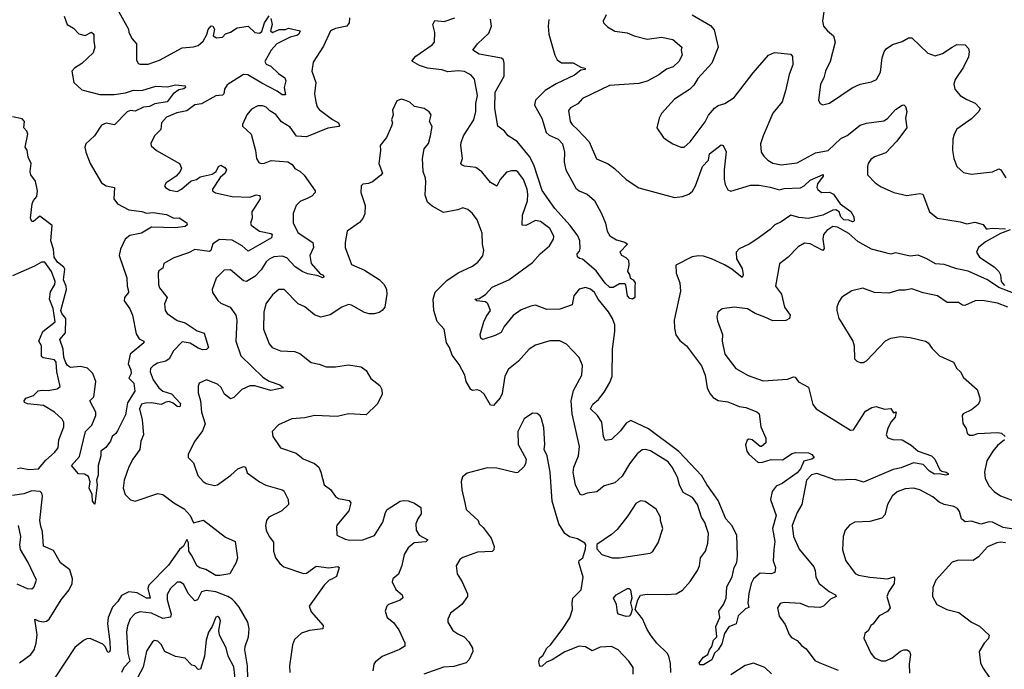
# Model space of a CAD drawing. Extents: x 2199565 to 2323334, y 894172 to 1018966.
# Tile 412 of 440: x 2302489 to 2308588, y 980694 to 984714. Entities that reach past the tile are written whole.
import ezdxf

# ---------------------------------------------------------------- set-up
doc = ezdxf.new("R2010")
doc.units = 0

msp = doc.modelspace()

# ---------------------------------------------------------------- linework, layer by layer
at = {"layer": '0CON10XD'}
for points in [[(2302764, 984735), (2302784, 984685), (2302821.8, 984661.8), (2302855, 984627.1), (2302895, 984615.7), (2302935, 984636.2), (2302949.1, 984625), (2302948.2, 984578.2), (2302955.7, 984545), (2302945, 984510), (2302875, 984443.5), (2302828, 984415), (2302811.4, 984395), (2302825.5, 984325.5), (2302875, 984279.4), (2302985, 984250.4), (2303075, 984251.6), (2303145, 984261.9), (2303195, 984277.9), (2303245, 984276.1), (2303333.2, 984303.2), (2303405, 984297.8), (2303455, 984310.4), (2303513.8, 984305), (2303515.5, 984295), (2303505, 984286.9), (2303475, 984280.9), (2303439.4, 984255), (2303402.5, 984205), (2303327.3, 984192.7), (2303293.6, 984176.4), (2303256.4, 984173.6), (2303205, 984148.2), (2303175, 984151.4), (2303155, 984144.2), (2303075.9, 984064.1), (2303025, 984074.3), (2302995, 984062.3), (2302951.8, 983995), (2302898.2, 983945), (2302892.1, 983925), (2302898, 983895), (2302926, 983825), (2302996.8, 983705), (2303025, 983685.3), (2303077.5, 983675), (2303072.3, 983605), (2303095, 983574.6), (2303165, 983537.2), (2303246.8, 983526.8), (2303275, 983516.7), (2303315, 983521.8), (2303398.1, 983508.1), (2303445, 983486.9), (2303477.1, 983487.1), (2303525, 983457.5), (2303526.2, 983445), (2303513.3, 983435), (2303455, 983425.6), (2303305, 983430), (2303243.1, 983393.1), (2303172.2, 983377.8), (2303143.2, 983356.8), (2303114.5, 983295), (2303105.4, 983255), (2303153.9, 983116.1), (2303154.3, 983065), (2303164.2, 983035), (2303164, 983025), (2303137.5, 982995), (2303136.4, 982975), (2303170.5, 982925), (2303188.9, 982885), (2303210.5, 982770.5), (2303229.4, 982739.4), (2303257.5, 982725), (2303258.8, 982715), (2303172.9, 982645), (2303160.6, 982585), (2303177.1, 982547.1), (2303179.6, 982525), (2303165.8, 982495), (2303196.7, 982465), (2303201.9, 982415), (2303157.7, 982342.3), (2303145, 982269.2), (2303095, 982170), (2303085, 982153.8), (2303061.2, 982135), (2303051.2, 982105), (2303023, 982067), (2302992.5, 982045), (2302992.5, 982015), (2302976.1, 981956.1), (2302974.5, 981895), (2302964.3, 981865), (2302970, 981835), (2302955, 981716.7), (2302940.6, 981735), (2302937.5, 981775), (2302918.9, 981815), (2302925.8, 981855), (2302915, 981887.5), (2302891.7, 981901.7), (2302853, 981903), (2302810, 981955), (2302859.4, 982010.6), (2302897.5, 982165), (2302935.5, 982205), (2302960, 982265), (2302960, 982285), (2302924, 982355), (2302949.2, 982380.8), (2302961.6, 982475), (2302941.8, 982525), (2302908.3, 982558.3), (2302865, 982567.9), (2302805, 982561.9), (2302785, 982574.8), (2302775, 982590.4), (2302763.3, 982625), (2302758.6, 982675), (2302737.5, 982735), (2302772.9, 982777.1), (2302774.8, 982865.2), (2302750.4, 982895), (2302744.8, 982915), (2302779.2, 983045), (2302777, 983065), (2302759.6, 983105), (2302769.6, 983169.6), (2302763.4, 983183.4), (2302723.7, 983213.7), (2302702.9, 983245), (2302698.7, 983295), (2302681.8, 983345), (2302690.5, 983440.5), (2302615, 983498.6), (2302575, 983465.7), (2302565, 983466), (2302556.4, 983485), (2302566.9, 983575), (2302574.1, 983595), (2302595, 983619.6), (2302598.6, 983655), (2302586.3, 983715), (2302558.5, 983755), (2302554.7, 983775), (2302560.4, 983825), (2302542.7, 983862.7), (2302535, 983907.1), (2302522.3, 983925), (2302539.5, 984005), (2302533.3, 984025), (2302514.4, 984045), (2302519.2, 984085), (2302505, 984100), (2302445, 984113.6)], [(2304045, 984721.2), (2304052.3, 984685), (2304042.7, 984645), (2304055, 984635.5), (2304096.6, 984653.4), (2304135, 984652.5), (2304155, 984661.1), (2304225.6, 984645.6), (2304217.5, 984625), (2304205, 984615.5), (2304165, 984606.9), (2304082.9, 984565), (2304047.6, 984525), (2304008.2, 984455), (2304015, 984438.5), (2304045, 984426), (2304092.1, 984382.1), (2304131.8, 984355), (2304138, 984335), (2304127.4, 984295), (2304135, 984248.8), (2304115, 984248.9), (2304085, 984271.6), (2303988.8, 984321.2), (2303902, 984372), (2303875, 984373.9), (2303775, 984311.1), (2303758.5, 984285), (2303753.8, 984255), (2303745, 984246.9), (2303705, 984242.3), (2303615.9, 984194.1), (2303573.5, 984186.5), (2303525, 984149.3), (2303462.9, 984137.1), (2303399.5, 984110.5), (2303367.5, 984075), (2303362.9, 984035), (2303324.5, 983995.5), (2303301.8, 983948.2), (2303303, 983933), (2303336, 983905), (2303480, 983825), (2303490.8, 983795), (2303482.5, 983775), (2303457.5, 983745), (2303396, 983705), (2303386.7, 983685), (2303393.3, 983675), (2303419.7, 983659.7), (2303465, 983651.9), (2303491.4, 983665), (2303552.3, 983717.7), (2303585, 983725.3), (2303608, 983742), (2303681.6, 983758.4), (2303705.4, 983774.6), (2303720.3, 983805), (2303735, 983814.8), (2303760, 983800), (2303770, 983785), (2303762.8, 983765), (2303731.5, 983738.5), (2303682.9, 983665), (2303684.4, 983654.4), (2303702, 983642), (2303805, 983620), (2303915, 983616.2), (2303955, 983630.9), (2303976, 983626), (2303978.9, 983605), (2303928, 983525), (2303930, 983485), (2303918.1, 983455), (2303923.5, 983443.5), (2303975, 983405.5), (2304045, 983391.1), (2304052.9, 983385), (2304050, 983365), (2303905, 983280.9), (2303867.8, 983315), (2303805, 983350.3), (2303727, 983353), (2303685, 983326.5), (2303673.5, 983286.5), (2303665, 983279.2), (2303575, 983291.5), (2303535, 983270.6), (2303445, 983240), (2303395.8, 983214.2), (2303382.5, 983205), (2303375, 983177.5), (2303350.8, 983159.2), (2303347.5, 983145), (2303349.2, 983075), (2303355.6, 983055.6), (2303402.9, 982995), (2303386.7, 982955), (2303389.4, 982915), (2303403.3, 982895), (2303465, 982852.8), (2303515, 982838.4), (2303588.1, 982788.1), (2303632, 982775), (2303658.5, 982685), (2303646.1, 982673.9), (2303621.5, 982671.5), (2303595, 982680.9), (2303545, 982712.5), (2303495, 982720.4), (2303442, 982665), (2303414.2, 982615), (2303395, 982602), (2303341.9, 982588.1), (2303315, 982572.5), (2303299.1, 982555), (2303297.9, 982535), (2303315.4, 982485), (2303351.4, 982435), (2303375.4, 982415), (2303428.9, 982398.9), (2303485, 982338.5), (2303482.2, 982317.8), (2303465, 982319.5), (2303440.5, 982340.5), (2303415, 982351), (2303395, 982347.9), (2303365, 982332.6), (2303305, 982343), (2303268.1, 982341.9), (2303244.4, 982335), (2303231.1, 982305), (2303247.6, 982237.6), (2303255.3, 982145), (2303240, 982105), (2303234.3, 982055), (2303189.7, 981995), (2303165, 981948.1), (2303135.9, 981865), (2303130, 981815), (2303142.1, 981775), (2303175, 981741.9), (2303205, 981734.5), (2303345, 981781.7), (2303376.8, 981776.8), (2303445, 981723.6), (2303507.5, 981687.5), (2303546.2, 981646.2), (2303565, 981601.4), (2303627.4, 981617.4), (2303765, 981512.5), (2303824.3, 981485), (2303837.5, 981385), (2303830, 981355), (2303790, 981285), (2303730, 981275), (2303703.8, 981275), (2303641.6, 981311.6), (2303605, 981321.9), (2303586.1, 981335), (2303558.6, 981395), (2303536.1, 981425), (2303535, 981477.5), (2303525, 981498.1), (2303503.5, 981456.5), (2303479.6, 981435), (2303411.4, 981338.6), (2303288.4, 981215), (2303283.6, 981195), (2303296.5, 981133.5), (2303275, 981134.4), (2303216.8, 981166.8), (2303165, 981172.6), (2303119.6, 981150.4), (2303096.6, 981113.4), (2303065, 981078.7), (2303038, 981015), (2303032.2, 980975), (2303048.5, 980865), (2303050.4, 980815), (2303045, 980801.9), (2303035, 980798.1), (2303018.7, 980835), (2303005, 980850.6), (2302925, 980885.4), (2302905, 980883.3), (2302885, 980871.5), (2302831.8, 980828.2), (2302707.9, 980642.1)], [(2303102.7, 984762.7), (2303162.5, 984655), (2303165.8, 984635), (2303186.2, 984595), (2303212.5, 984565), (2303212.5, 984465), (2303223.3, 984443.3), (2303235, 984438), (2303285, 984438.9), (2303355, 984464.6), (2303495, 984540.6), (2303565, 984545.7), (2303593.8, 984555), (2303625, 984580.5), (2303647.7, 984622.3), (2303656.4, 984653.6), (2303675, 984676.9), (2303685, 984673.5), (2303696.7, 984655), (2303687.3, 984615), (2303707.4, 984602.6), (2303744.5, 984605.5), (2303765, 984626.7), (2303795, 984636.4), (2303836.7, 984663.2), (2303905, 984673.6), (2303945, 984635.6), (2303975, 984630), (2303989.6, 984640.4), (2304005, 984694.3), (2304035, 984737.5)], [(2304532.5, 984725), (2304529.5, 984695), (2304516.4, 984673.6), (2304445, 984660.5), (2304415.4, 984644.6), (2304370.5, 984549.5), (2304307.9, 984452.1), (2304299.4, 984395), (2304322.7, 984325), (2304314.7, 984255.3), (2304323.8, 984205), (2304332.7, 984175), (2304345, 984157.9), (2304426.1, 984096.1), (2304464.3, 984075), (2304471.2, 984058.8), (2304466.7, 984053.3), (2304397.8, 984042.3), (2304265, 983988.6), (2304203.9, 983993.9), (2304165, 984048), (2304111.8, 984081.8), (2304075, 984128.1), (2304039.3, 984149.3), (2304015, 984172.5), (2303995, 984180), (2303965, 984180.8), (2303925, 984160), (2303895.8, 984125), (2303868.8, 984065), (2303870, 984055), (2303924, 984005), (2303949.4, 983905), (2303955.8, 983855), (2303970.6, 983830.6), (2303985, 983824), (2304005, 983825.7), (2304047.3, 983842.7), (2304150, 983835), (2304177.7, 983817.7), (2304193.6, 983793.6), (2304225, 983776.9), (2304251.8, 983751.8), (2304320, 983655), (2304318.9, 983645), (2304298.9, 983621.1), (2304265.2, 983604.8)], [(2306122.5, 984745), (2306104.2, 984705), (2306106.2, 984695), (2306129.7, 984669.7), (2306175, 984642.5), (2306252.5, 984632.5), (2306295, 984613.8), (2306375, 984593.1), (2306465, 984606.4), (2306535, 984591.1), (2306591.2, 984545), (2306587.5, 984525), (2306592, 984495), (2306572, 984455), (2306537.2, 984422.8), (2306495, 984406.9), (2306448.1, 984371.9), (2306375.8, 984334.3), (2306325, 984318.2), (2306142.4, 984307.6), (2305975, 984226.9), (2305946.7, 984193.3), (2305901.2, 984168.8), (2305888.8, 984151.2), (2305899.4, 984085), (2305911.9, 984065), (2305947.5, 984032.5), (2306017.3, 983957.3), (2306062.3, 983852.3), (2306135, 983821.9), (2306174.1, 983794.1), (2306245.7, 983725), (2306325, 983673.1), (2306545, 983614.6), (2306595, 983619.1), (2306635, 983634.5), (2306656.6, 983653.4), (2306675.5, 983685), (2306719.3, 983805), (2306755.5, 983845), (2306762, 983885), (2306835, 983938.8), (2306846.7, 983935), (2306865.7, 983895.7), (2306852.2, 983785), (2306853.4, 983726.6), (2306859.4, 983695), (2306875, 983662), (2306895, 983652.9), (2307015, 983690.6), (2307069.1, 983689.1), (2307138.5, 983678.5), (2307195, 983661.3), (2307225, 983670.5), (2307325, 983674.5), (2307348.6, 983685), (2307385, 983721.1), (2307465.8, 983755.8), (2307465.8, 983745), (2307431.2, 983698.8), (2307427.8, 983675), (2307432.6, 983662.6), (2307455, 983645.6), (2307505, 983646.1), (2307530.8, 983635), (2307570.8, 983575), (2307638.1, 983528.1), (2307655.6, 983495), (2307658.6, 983471.4), (2307655.7, 983464.3), (2307646.9, 983463.1), (2307625, 983474.2), (2307595, 983476), (2307576, 983495), (2307565.8, 983525), (2307545, 983537.5), (2307525, 983536.2), (2307465, 983503.7), (2307375, 983484.4), (2307315, 983490), (2307265, 983503.5), (2307205, 983463.1), (2307166.2, 983445), (2307138, 983415), (2307055, 983355.7), (2307007.1, 983325), (2306945, 983295.6), (2306926.9, 983275), (2306930, 983235), (2306964.6, 983175), (2306971.1, 983135), (2306965, 983119.2), (2306900.7, 983170.7), (2306855, 983197.9), (2306775, 983234.7), (2306725, 983250.6), (2306693.1, 983253.1), (2306655, 983246.9), (2306554.3, 983195), (2306555.6, 983145), (2306577.3, 983085), (2306582.1, 983035), (2306543.6, 982855), (2306544.6, 982805), (2306554, 982764), (2306578.9, 982728.9), (2306620.6, 982695), (2306712.8, 982572.8), (2306734.2, 982515), (2306747.5, 982435), (2306765, 982401.1), (2306785, 982376.7), (2306815, 982357.5), (2306875, 982350), (2306906.3, 982336.3), (2306945, 982320.6), (2306986.7, 982315), (2307055, 982288), (2307068.8, 982275), (2307080, 982195), (2307111.2, 982125), (2307110, 982095), (2307085, 982072.5), (2307075, 982072.5), (2307026.7, 982115), (2307005, 982118.8), (2306995, 982112.5), (2306985.8, 982084.2), (2306992.5, 982045), (2307005, 982026), (2307064.3, 981974.3), (2307090, 981975), (2307145, 981992), (2307215, 981989.5), (2307275, 982029.6), (2307295, 982035.3), (2307375, 982033.5), (2307395, 982023.8), (2307410.5, 982005), (2307396, 981995), (2307347.1, 981982.9), (2307325.3, 981935), (2307305, 981909.2), (2307211.8, 981845), (2307175, 981827.9), (2307150.3, 981795), (2307139.4, 981745), (2307175.9, 981645), (2307153.3, 981565), (2307167.1, 981485), (2307161.3, 981435), (2307155.4, 981365), (2307171.4, 981325), (2307167, 981293), (2307145, 981285.7), (2307075, 981288.2), (2307035, 981253.3), (2307020.7, 981225), (2307005.8, 981164.2), (2306998.9, 981105), (2307005, 981077.5), (2306985, 981067.5), (2306940, 981025), (2306926.7, 980975), (2306882.6, 980957.4), (2306854.7, 980915.3), (2306838.4, 980851.6), (2306815, 980815.6), (2306792.2, 980795), (2306777.3, 980752.7), (2306725, 980721.1), (2306702.9, 980722.9), (2306698.6, 980735), (2306725, 980768.9), (2306751.9, 980785), (2306762.1, 980815), (2306777.5, 980835), (2306786.4, 980873.6), (2306807.1, 980895), (2306801.2, 980958.8), (2306826.2, 981015), (2306820, 981055), (2306848.8, 981095), (2306865.8, 981134.2), (2306868.6, 981205), (2306903.2, 981266.8), (2306915.6, 981324.4), (2306931.1, 981355), (2306934.6, 981395.4), (2306931.1, 981525), (2306899.6, 981585), (2306863.1, 981625), (2306815, 981738.9), (2306745, 981836.9), (2306715, 981891.4), (2306571.4, 982041.4), (2306385, 982181.4), (2306275, 982233.3), (2306245, 982217.1), (2306210.2, 982169.8), (2306155, 982116.2), (2306115, 982110), (2306105.8, 982135.8), (2306095, 982223.8), (2306069.2, 982265), (2306025.9, 982305.9), (2306039.6, 982335), (2306075, 982364.5), (2306108.8, 982408.8), (2306145, 982468.9), (2306158.6, 982508.6), (2306160.8, 982675), (2306176.6, 982785), (2306175.3, 982825), (2306161.3, 982865), (2306136.8, 982906.8), (2306073.1, 982985), (2306050.6, 983025), (2306025, 983046.5), (2305995, 983057.5), (2305955, 983045.6), (2305921.1, 983005), (2305911.2, 982948.8), (2305835, 982922.5), (2305755, 982920.8), (2305685, 982946.9), (2305655, 982941.8), (2305595, 982917.7), (2305545, 982883.5), (2305490.5, 982815), (2305471.1, 982778.9), (2305435, 982760), (2305365, 982737.5), (2305355, 982735.8), (2305345, 982744), (2305340.5, 982765), (2305363.6, 982845), (2305380.4, 982879.6), (2305405.7, 982915), (2305389.4, 982955), (2305375, 982967.9), (2305320, 982975), (2305307.5, 982985), (2305335, 982988.1), (2305375, 983012.7), (2305415, 983059.6), (2305518.6, 983105), (2305665, 983211.4), (2305712.5, 983265), (2305771.4, 983315), (2305795.7, 983355), (2305798.1, 983375), (2305772.1, 983422.1), (2305715, 983465.8), (2305685, 983472), (2305625, 983441.1), (2305601.7, 983441.7), (2305603.9, 983505), (2305635, 983593.3), (2305636.9, 983635), (2305632.3, 983665), (2305609.5, 983725), (2305575, 983772), (2305565, 983778), (2305535, 983779.2), (2305505, 983770), (2305464.7, 983725.3), (2305445, 983684), (2305405, 983705.8), (2305352, 983772), (2305315, 983798.5), (2305245, 983807.7), (2305228, 983815), (2305222, 983825), (2305231.2, 983855), (2305220.8, 983935), (2305224.3, 983955), (2305239.2, 983995), (2305302.7, 984095), (2305315.5, 984145), (2305314.6, 984195), (2305324.4, 984245), (2305306.2, 984346.2), (2305285, 984370.8), (2305244.2, 984394.2), (2305205, 984398.5), (2305141.8, 984391.8), (2305105, 984403.5), (2305015, 984413.3), (2304965, 984430.8), (2304922.5, 984455), (2304921.2, 984461.2), (2304942.1, 984487.9), (2305045, 984559.2), (2305059.2, 984575), (2305061.1, 984635), (2305048.2, 984685), (2305060.5, 984709.5), (2305117.9, 984702.1), (2305185, 984725.7)], [(2306655, 984744.3), (2306768.6, 984678.6), (2306790.3, 984650.3), (2306815.6, 984545), (2306775.6, 984445), (2306689.8, 984350.2), (2306665, 984308), (2306637.2, 984282.8), (2306545, 984221.4), (2306465, 984133.8), (2306450, 984105), (2306436.2, 984045), (2306475, 983986.7), (2306490, 983975), (2306535, 983946), (2306585, 983926), (2306605, 983926), (2306642.4, 983957.6), (2306735, 984082.5), (2306756.1, 984123.9), (2306792.5, 984167.5), (2306816.4, 984183.6), (2306856.7, 984195), (2306915, 984232.2), (2307032.9, 984385), (2307128, 984495), (2307165, 984511.9), (2307265, 984501.2), (2307277.1, 984487.1), (2307278.5, 984435), (2307256, 984374), (2307232.9, 984272.9), (2307211.9, 984205), (2307154.7, 984135.3), (2307095, 983996.2), (2307078.9, 983945), (2307083.1, 983895), (2307098.7, 983868.7), (2307123.8, 983843.8), (2307155, 983826.7), (2307205, 983816.4), (2307305, 983828.2), (2307419.4, 983890.6), (2307496.4, 983903.6), (2307575, 983978.6), (2307615, 983996.9), (2307695, 984061.1), (2307735, 984074.3), (2307842.7, 984087.3), (2307865, 984102), (2307915, 984157.8), (2307955, 984185.7), (2307966.4, 984186.4), (2307976, 984176), (2307984, 984145), (2307976, 984105), (2307984.2, 984045), (2307919.9, 983960.1), (2307855, 983890), (2307784.6, 983865.4), (2307761.4, 983848.6), (2307745.7, 983825), (2307740.6, 983805), (2307740.8, 983755), (2307788.6, 983705), (2307825, 983679.1), (2307904, 983644), (2307985, 983626.7), (2308065, 983639.4), (2308083.3, 983635), (2308124.5, 983524.5), (2308175, 983485.8), (2308226.9, 983476.9), (2308315, 983464), (2308355, 983451.2), (2308405, 983460.8), (2308456.4, 983446.4), (2308475, 983420.6), (2308485, 983419.1), (2308515, 983424), (2308595, 983420.8)], [(2307470, 984765), (2307462.9, 984705), (2307467.5, 984675), (2307492.5, 984645), (2307530, 984615), (2307541.1, 984575), (2307508.9, 984455), (2307481.5, 984395), (2307471.1, 984355), (2307449.2, 984315), (2307436.7, 984215), (2307447.5, 984195), (2307465, 984186.7), (2307505, 984198), (2307645, 984293.1), (2307695, 984315.7), (2307765, 984328.6), (2307795.6, 984344.4), (2307820.6, 984389.4), (2307831.8, 984478.2), (2307843.5, 984515), (2307856.1, 984533.9), (2307895, 984561.1), (2307955, 984580), (2307995, 984602.5), (2308015, 984602.5), (2308115, 984507.1), (2308159.1, 984490.9), (2308205, 984504.3), (2308265, 984543.1)], [(2305767.5, 984715), (2305762.1, 984675), (2305766.7, 984625), (2305803.5, 984495), (2305818.6, 984465), (2305845, 984446.9), (2305917.9, 984447.9), (2305965, 984420), (2305992.5, 984415), (2305992.5, 984405), (2305965, 984401.2), (2305925, 984370.9), (2305813.2, 984316.8), (2305743.5, 984275), (2305685, 984215.6), (2305677.1, 984185), (2305723.3, 984105), (2305750.9, 984015), (2305769.9, 983999.9), (2305825, 983974.4), (2305850.6, 983945), (2305864.4, 983895), (2305862, 983832), (2305871.5, 983785), (2305935, 983670.8), (2305953.8, 983655), (2306004.5, 983634.5), (2306048.8, 983595), (2306094, 983515), (2306117.5, 983455), (2306128.8, 983405), (2306145, 983376.7), (2306185, 983350.8), (2306238.3, 983338.3), (2306253.8, 983325), (2306206.7, 983275), (2306216.1, 983256.1), (2306243, 983243), (2306260, 983225), (2306262.5, 983195), (2306253.6, 983156.4), (2306266.5, 983136.5), (2306271.2, 983115), (2306288.8, 983105), (2306302.5, 983085), (2306299.3, 983060.7), (2306299.4, 982995), (2306285, 982984.5), (2306267.8, 982987.8), (2306253.1, 983005), (2306243.9, 983073.9), (2306235, 983080), (2306205, 983080), (2306165, 983056.7), (2306145, 983056.7), (2306115, 983084.3), (2306060.4, 983160.4), (2305975, 983232), (2305956.4, 983236.4), (2305945, 983247.5), (2305942.5, 983265), (2305957.4, 983282.6), (2305961.1, 983298.9), (2305959.6, 983345), (2305947.2, 983377.2), (2305900, 983440), (2305805, 983545.3), (2305725, 983657.7), (2305673.1, 983815), (2305646.7, 983866.7), (2305571.3, 983961.3), (2305514.6, 983994.6), (2305492.2, 984025), (2305450.4, 984055), (2305432.6, 984165), (2305433.9, 984265), (2305490, 984365), (2305490.9, 984445), (2305485.6, 984465), (2305473.8, 984475), (2305335, 984500.6), (2305296.2, 984525), (2305325.4, 984565), (2305395, 984630.9), (2305411.6, 984675), (2305405, 984716.9)], [(2308265, 984543.1), (2308295, 984561.1), (2308345, 984558.8), (2308366.7, 984535), (2308371.2, 984515), (2308365.7, 984485), (2308335, 984421.2), (2308283.1, 984345), (2308275.7, 984315), (2308280.8, 984285), (2308313.8, 984245), (2308355, 984219.2), (2308408.5, 984198.5), (2308438.8, 984165), (2308430.8, 984145), (2308385, 984100.6), (2308295, 984037.5), (2308277.5, 984005), (2308269.2, 983975), (2308268.2, 983905), (2308275.6, 983855), (2308295, 983806.2), (2308335, 983768.6), (2308385, 983758.1), (2308515, 983773.1), (2308555, 983791.1), (2308567.1, 983785), (2308598, 983735)], [(2306522.1, 980675), (2306519.8, 980729.8), (2306510, 980775), (2306499.5, 980795), (2306436.7, 980855), (2306400.8, 980900.9), (2306375, 980940), (2306346.1, 981006.1), (2306302.5, 981065), (2306317.5, 981125), (2306335, 981152.2), (2306375, 981160), (2306496.4, 981156.4), (2306555, 981161.5), (2306595, 981182.9), (2306641.6, 981238.4), (2306687.5, 981305), (2306700, 981335), (2306705.4, 981384.6), (2306736.7, 981425), (2306751.5, 981475), (2306756.7, 981535), (2306732.3, 981602.3), (2306712.2, 981635), (2306687.5, 981715), (2306657.4, 981757.4), (2306598.7, 981788.7), (2306576.8, 981835), (2306564.2, 981884.2), (2306531.2, 981945), (2306505, 981977.9), (2306397, 982047), (2306365, 982054.6), (2306345, 982051.5), (2306315, 982026.9), (2306266.2, 981965), (2306221.4, 981888.6), (2306175, 981847.1), (2306110.5, 981829.5), (2306065, 981793.1), (2306005, 981783.8), (2305972.4, 981772.4), (2305960.8, 981775), (2305932.5, 981835), (2305917.8, 981912.2), (2305921.8, 981945), (2305950.4, 982015), (2305956.3, 982073.7), (2305911.2, 982275), (2305905.3, 982354.7), (2305919.5, 982420.5), (2305971.4, 982515), (2305975.9, 982574.1), (2305954.1, 982624.1), (2305876.8, 982706.8), (2305835, 982725.8), (2305772.7, 982727.3), (2305685, 982699.2), (2305645, 982675.8), (2305578.1, 982601.9), (2305517.6, 982552.4), (2305495, 982507.5), (2305478.3, 982401.7), (2305464.4, 982375), (2305425, 982327.5), (2305405, 982329.2), (2305366.3, 982396.3), (2305345.8, 982415.8), (2305325, 982423.5), (2305295, 982420), (2305282.9, 982425), (2305255.6, 982475), (2305247.5, 982515), (2305211.3, 982581.3), (2305168.1, 982638.1), (2305152.2, 982685), (2305133.2, 982715), (2305118.5, 982798.5), (2305075, 982846), (2305054.2, 982914.2), (2305050, 982985), (2305062.3, 983027.7), (2305135, 983101.2), (2305205, 983148.1), (2305295, 983188.8), (2305327, 983213), (2305357.1, 983252.9), (2305364.3, 983285), (2305355.8, 983325), (2305353, 983393), (2305323.8, 983475), (2305295, 983513.8), (2305265, 983538.8), (2305235, 983550), (2305203, 983537), (2305115, 983520.6), (2305045, 983559.5), (2305014.7, 983584.7), (2305001.2, 983628.8), (2305005, 983710), (2305003.8, 983733.8), (2304988.9, 983775), (2304984.6, 983855), (2304994.5, 983915.5), (2305021.7, 983948.3), (2305034.3, 983995), (2305044, 984054), (2305028, 984085), (2305037.1, 984125), (2305025, 984142.9), (2304995, 984164), (2304935, 984177.5), (2304905, 984203.8), (2304875, 984216.7), (2304855, 984222.5), (2304825, 984212.5), (2304797.5, 984155), (2304802.5, 984125), (2304793.3, 984095), (2304797.5, 984075), (2304793.3, 984055), (2304761.2, 983985), (2304722.9, 983935), (2304724.3, 983904.3), (2304713.8, 983825), (2304735.8, 983765), (2304725, 983749.2), (2304675, 983710), (2304650.3, 983699.7), (2304614.4, 983695.6), (2304603.8, 983685), (2304602.2, 983645), (2304628.9, 983565), (2304627.8, 983512.2), (2304615, 983484), (2304595, 983460), (2304518, 983405), (2304504.4, 983335), (2304505.7, 983304.3), (2304545, 983200), (2304625, 983164.3), (2304715.4, 983105.4), (2304747.5, 983075), (2304760.6, 983045), (2304764.4, 983015), (2304750, 982935), (2304735, 982914.3), (2304715, 982902.2), (2304685, 982893.1), (2304655, 982894.2), (2304625, 982902.5), (2304545, 982947.1), (2304525, 982951.4), (2304485, 982935.6), (2304411.6, 982888.4), (2304355, 982874.1), (2304315, 982888.2), (2304255, 982936.9), (2304215, 982955.8), (2304126.7, 983045), (2304095, 983044), (2304055, 983010.8), (2304014.4, 982955), (2304002.5, 982905), (2303999.8, 982799.8), (2304035, 982708.8), (2304053.8, 982685), (2304105, 982665.6), (2304191.3, 982661.3), (2304225, 982649.4), (2304295, 982593.1), (2304345, 982583.1), (2304387.5, 982565), (2304445.7, 982565.7), (2304525, 982578.6), (2304605, 982565.8), (2304635, 982543.8), (2304664.4, 982494.4), (2304719.7, 982449.7), (2304732.5, 982425), (2304734.2, 982395), (2304704, 982335), (2304635, 982268), (2304525.7, 982274.3), (2304455, 982258.1), (2304315, 982264.3), (2304255, 982249.4), (2304175, 982244.4), (2304092.9, 982207.1), (2304053.9, 982166.1), (2304056.7, 982135), (2304105, 982065.7), (2304201.2, 982031.2), (2304245, 981996.2), (2304315, 981968.6), (2304341.4, 981945), (2304354.4, 981915), (2304375, 981836.7), (2304415, 981806), (2304445, 981763.8), (2304465, 981750.8), (2304529.5, 981739.5), (2304541.2, 981725), (2304528.6, 981675), (2304454.2, 981585.8), (2304451.2, 981575), (2304453.3, 981525), (2304505, 981498.5), (2304535, 981492.9), (2304615, 981495.6), (2304687.7, 981522.3), (2304739.2, 981605), (2304754.5, 981665), (2304765, 981684), (2304845, 981734), (2304865, 981738.8), (2304895, 981735.8), (2304935, 981722), (2304973.3, 981695), (2304975.9, 981655.9), (2304954.5, 981625.5), (2304943.5, 981595), (2304945.6, 981555), (2304964.6, 981524.6), (2305017.5, 981495), (2305005, 981483.1), (2304933.1, 981476.9), (2304895, 981445.5), (2304870.5, 981405), (2304855.7, 981335.7), (2304835, 981283.8), (2304800, 981255), (2304796.1, 981236.1), (2304818.3, 981188.3), (2304859.2, 981155), (2304862.5, 981137.5), (2304845, 981122.5), (2304773.8, 981095), (2304764, 981085), (2304754, 981055), (2304766.2, 981015), (2304803.9, 980983.9), (2304838.3, 980938.3), (2304875, 980857.5), (2304875, 980837.5), (2304842.4, 980817.6), (2304735, 980772.5), (2304690.9, 980739.1), (2304682.5, 980725), (2304677.5, 980685)], [(2304265.2, 983604.8), (2304229.1, 983590.9), (2304201.4, 983565), (2304182.9, 983515), (2304183.5, 983455), (2304214.7, 983394.7), (2304305.8, 983335), (2304308.6, 983305), (2304286.4, 983255), (2304295, 983206.2), (2304350.7, 983140.7), (2304365.6, 983135), (2304375, 983123.3), (2304365, 983115.7), (2304338.5, 983128.5), (2304275, 983140.5), (2304243.8, 983153.8), (2304195, 983184.7), (2304145, 983240.9), (2304115, 983250), (2304063.7, 983246.3), (2304035, 983232.1), (2304016.2, 983215), (2303984.8, 983165.2), (2303945, 983124.4), (2303895, 983094.5), (2303875, 983098.9), (2303795, 983166.2), (2303755.7, 983164.3), (2303705.7, 983115), (2303681.2, 983045), (2303683.8, 983025), (2303715.8, 982975.8), (2303735, 982960), (2303793.8, 982935), (2303828.2, 982885), (2303833.8, 982855), (2303829.1, 982725), (2303858.5, 982635), (2303995, 982502.9), (2304035, 982476.7), (2304100, 982455), (2304122.5, 982435), (2304045, 982418.5), (2303945, 982448.2), (2303915, 982447.7), (2303864.6, 982425), (2303815, 982376.2), (2303795, 982367.3), (2303757.8, 982397.8), (2303737.5, 982437.5), (2303715, 982458.9), (2303645.5, 982484.5), (2303601.2, 982465), (2303594.3, 982445.7), (2303595.5, 982405), (2303610, 982355), (2303616.4, 982285), (2303637.4, 982212.6), (2303621.1, 982168.9), (2303575, 982106.7), (2303533.3, 982025), (2303533.3, 982005), (2303565, 981971.2), (2303573, 981953), (2303593.7, 981893.7), (2303625, 981855.8), (2303645, 981844.3), (2303695, 981832), (2303715, 981835.8), (2303796.9, 981895), (2303840.6, 981935), (2303875, 981949.5), (2303888.1, 981945), (2303899.1, 981909.1), (2303975, 981854.3), (2304013.6, 981833.6), (2304115, 981805.7), (2304125, 981798), (2304152, 981745), (2304154.2, 981715), (2304113.8, 981675), (2304032.9, 981635), (2304018.9, 981615), (2304010.9, 981585), (2304015.6, 981555), (2304034.3, 981515), (2304060.9, 981480.9), (2304061.5, 981425), (2304074.4, 981385), (2304099.8, 981349.8), (2304125, 981327.8), (2304248, 981288), (2304265, 981290), (2304325, 981332.2), (2304405, 981322.7), (2304460, 981330), (2304467.5, 981325), (2304452.5, 981267.5), (2304422.2, 981252.2), (2304405.6, 981245), (2304375, 981215.5), (2304282.9, 981085), (2304295, 981049.4), (2304368.9, 980965), (2304366.2, 980945), (2304285, 980934), (2304235, 980918.5), (2304191.7, 980878.3), (2304179.3, 980845), (2304160.6, 980715), (2304162.9, 980675)], [(2308108.6, 983235), (2308055, 983257.1), (2308005, 983251.5), (2307915, 983271.9), (2307885, 983262.2), (2307765, 983293.2), (2307680.8, 983340.8), (2307625, 983390), (2307555, 983429.8), (2307525, 983433.5), (2307489.7, 983410.3), (2307467.9, 983385), (2307463.3, 983355), (2307471.7, 983298.3), (2307465, 983286.7), (2307385, 983327.3), (2307349.7, 983330.3), (2307312.2, 983307.8), (2307250, 983245), (2307195, 983203.3), (2307170, 983065), (2307208.2, 983015), (2307226.9, 982935), (2307261.4, 982885), (2307258, 982865), (2307235, 982853.1), (2307155, 982850), (2307104.1, 982874.1), (2307045, 982895.7), (2306997.5, 982925), (2306915, 982935.7), (2306840, 982925), (2306813.8, 982905), (2306808, 982875), (2306811.4, 982851.4), (2306843.5, 982765), (2306840.9, 982725), (2306857.1, 982645), (2306925, 982556), (2307001.4, 982511.4), (2307095, 982479.5), (2307245, 982489.4), (2307282.5, 982505), (2307292.7, 982502.7), (2307312.5, 982472.5), (2307375, 982440.8), (2307402.8, 982332.8), (2307422, 982305), (2307635, 982173.8), (2307655, 982176.7), (2307728.3, 982291.7), (2307767.5, 982315), (2307795, 982320), (2307845, 982304), (2307885, 982307.5), (2307901.7, 982281.7), (2307918.3, 982288.3), (2307912.5, 982255), (2307885.9, 982224.1), (2307866.2, 982185), (2307856.7, 982145), (2307866.7, 982126.7), (2307897.1, 982117.1), (2307955, 982113.2), (2308010.7, 982080.7), (2308055, 982043.2), (2308138.1, 982015), (2308156.9, 981995), (2308189.1, 981929.1), (2308200.6, 981920.6), (2308228.8, 981915), (2308241.2, 981905), (2308239.5, 981900.5), (2308225, 981895.8), (2308185, 981904), (2308155, 981902.7), (2308125, 981920.5), (2308085, 981960.8), (2308025, 981972.7), (2307949, 981941), (2307899.9, 981930.1), (2307715, 981851.9), (2307665, 981868.5), (2307545, 981864), (2307426.2, 981906.2), (2307393.1, 981896.9), (2307363.5, 981865), (2307334.5, 981715), (2307304.5, 981665), (2307273.5, 981585), (2307282.2, 981515), (2307317.4, 981437.4), (2307408.3, 981328.3), (2307416.9, 981305), (2307420, 981265), (2307441.1, 981225), (2307502.5, 981175), (2307543.3, 981155), (2307546.2, 981145), (2307511.8, 981128.2), (2307469.2, 981085), (2307445, 981076.5), (2307375, 981080.9), (2307325, 981100.8), (2307225, 981108), (2307199.5, 981100.5), (2307184, 981075), (2307193.2, 981023.2), (2307230.7, 980970.7), (2307255, 980908.6), (2307270.5, 980890.5), (2307305, 980871.9), (2307331.2, 980841.2), (2307361.1, 980821.1), (2307415, 980747.8), (2307445, 980734.5), (2307558.3, 980688.3)], [(2308625, 983413.3), (2308565, 983390.9), (2308471.5, 983338.5), (2308428.5, 983305), (2308416.2, 983275), (2308434.1, 983244.1), (2308524.8, 983184.8), (2308554.4, 983155), (2308564.4, 983135), (2308569.5, 983095), (2308588.8, 983068.8)], [(2302475, 981936), (2302495, 981940), (2302545, 981931.2), (2302605.3, 981934.7), (2302651.6, 981988.4), (2302705.5, 982035), (2302727.1, 982065), (2302730.9, 982115), (2302761.8, 982195), (2302761.7, 982221.7), (2302751.7, 982241.7), (2302705, 982284.6), (2302637.4, 982327.4), (2302536.9, 982336.9), (2302518.9, 982345), (2302517.3, 982355), (2302528.3, 982371.7), (2302575, 982388.1), (2302603, 982417), (2302627.6, 982422.4), (2302665, 982420), (2302720.5, 982429.5), (2302740.8, 982445), (2302718.7, 982535), (2302714.4, 982595), (2302705, 982609.4), (2302635, 982622.2), (2302625, 982630), (2302624.5, 982695), (2302607.5, 982725), (2302632.5, 982785), (2302710, 982845), (2302697.5, 982927.5), (2302674.3, 982985), (2302680.7, 983029.3), (2302707.1, 983075), (2302710, 983095), (2302686.2, 983155), (2302644.1, 983214.1), (2302625, 983214), (2302581.7, 983188.3), (2302445, 983128.1)], [(2308645, 983021.9), (2308555, 983055.9), (2308485, 983103.9), (2308365, 983158.5), (2308295, 983171.5), (2308215, 983200), (2308162.8, 983202.8), (2308108.6, 983235)], [(2308609.4, 982935), (2308545, 982959.6), (2308453, 982977), (2308407.5, 982975), (2308343.6, 982946.4), (2308328.3, 982948.3), (2308303.6, 982963.6), (2308235, 982964.2), (2308175, 983005.7), (2308085, 983024.2), (2308015, 983048), (2307975, 983040), (2307935, 983041.2), (2307872.7, 983022.7), (2307785, 983025.8), (2307712.3, 983052.3), (2307644.3, 983035.7), (2307582.7, 982997.3), (2307562.7, 982967.3), (2307551.2, 982935), (2307551.2, 982915), (2307564, 982865), (2307575.6, 982845.6), (2307650, 982725), (2307657.5, 982695), (2307660, 982615), (2307675, 982600), (2307695, 982592.5), (2307715, 982592.5), (2307735, 982604), (2307852.6, 982727.4), (2307885, 982743.1), (2307945, 982754.3), (2308005, 982747.5), (2308100, 982725), (2308116.2, 982715), (2308140.3, 982680.3), (2308186.7, 982635), (2308273.9, 982593.9), (2308293.8, 982555), (2308316, 982535), (2308335, 982500), (2308419.2, 982425), (2308436.9, 982375), (2308437.1, 982355), (2308426.6, 982333.4), (2308385, 982300), (2308332.5, 982275), (2308326.7, 982265), (2308332, 982215), (2308351.2, 982185), (2308357.5, 982155), (2308373.3, 982143.3), (2308395, 982143.3), (2308425, 982154), (2308545, 982159.4), (2308570, 982155), (2308593.3, 982135)], [(2306290, 980665), (2306289.2, 980705), (2306262.5, 980745), (2306195.5, 980815.5), (2306155.7, 980835.7), (2306085, 980832), (2306035, 980807.5), (2305995, 980833.3), (2305955, 980837.3), (2305865, 980803.2), (2305786.6, 980753.4), (2305751.9, 980738.1), (2305725, 980714), (2305715, 980711.2), (2305709.5, 980719.5), (2305704.3, 980745), (2305712, 980765), (2305730.5, 980779.5), (2305755, 980824.2), (2305777.5, 980845), (2305849.7, 980940.3), (2305896.4, 981013.6), (2305914.4, 981065), (2305910.8, 981105), (2305916, 981135), (2305968.1, 981185), (2305979.4, 981265), (2305952.5, 981355), (2305955, 981366.7), (2305976.7, 981385), (2305995, 981440), (2305996.7, 981465), (2305990, 981475), (2305945, 981501.2), (2305895, 981514.2), (2305865.5, 981535.5), (2305829.5, 981595), (2305786.9, 981735), (2305775.8, 981915), (2305755.7, 982015), (2305737.1, 982055), (2305742.5, 982085), (2305735, 982190), (2305721.2, 982245), (2305712.3, 982262.3), (2305695, 982276.7), (2305665, 982278.8), (2305615, 982243.3), (2305574, 982165), (2305576.2, 982085), (2305626.7, 981995), (2305622.5, 981965), (2305613, 981947), (2305575, 981912.5), (2305565, 981910), (2305445, 981938), (2305385, 981940), (2305261.2, 981908.8), (2305232.5, 981885), (2305224, 981856), (2305227.1, 981805), (2305245.8, 981724.2)], [(2308590, 982115), (2308545, 982080), (2308516.7, 982045), (2308480, 981985), (2308465.6, 981915), (2308470.5, 981875), (2308495, 981827.5), (2308525, 981794.4), (2308565, 981767.5), (2308675, 981727.3)], [(2302487.1, 980735), (2302558.8, 980785), (2302578.6, 980815), (2302591.2, 980855), (2302597.6, 980907.6), (2302583.1, 981005), (2302603.9, 980993.9), (2302635, 980988.8), (2302655, 980992.2), (2302671.5, 981005), (2302746.6, 981125), (2302796.6, 981185), (2302813.9, 981225), (2302816.8, 981255), (2302799.6, 981309.6), (2302742.3, 981352.3), (2302699.7, 981429.7), (2302637.1, 981457.1), (2302631.5, 981545), (2302620.5, 981580.5), (2302614, 981615), (2302630.6, 981765), (2302625.8, 981785), (2302615.5, 981795), (2302565, 981798.8), (2302515, 981779.3), (2302445, 981769.9)], [(2308645, 981561.7), (2308582, 981572), (2308515, 981605.6), (2308495, 981606.3), (2308442.3, 981592.3), (2308385, 981611.3), (2308345, 981606.7), (2308322.5, 981625), (2308310.7, 981670.7), (2308298.3, 981688.3), (2308275, 981702), (2308215, 981714), (2308185, 981727.5), (2308145, 981760.6), (2308065, 981805.6), (2308025, 981814.5), (2307975, 981810.5), (2307925, 981791.9), (2307894.2, 981765), (2307864.4, 981715), (2307849.1, 981650.9), (2307829.7, 981630.3), (2307755, 981608.9), (2307662.5, 981605), (2307630.9, 981589.1), (2307602, 981555), (2307589.4, 981515), (2307585, 981432.5), (2307607.1, 981365), (2307665, 981287.5), (2307685, 981276.7), (2307755, 981264.4), (2307865, 981254.7), (2307905, 981265.8), (2307908.3, 981258.3), (2307906.2, 981225), (2307872.5, 981175), (2307861.4, 981145), (2307880.8, 981075), (2307865, 981051.4), (2307814, 981025), (2307773, 980973), (2307761.2, 980965), (2307746.2, 980935), (2307723.8, 980915), (2307717.7, 980887.7), (2307762, 980795), (2307783.3, 980765), (2307825, 980745.7), (2307855, 980746.7), (2307892.5, 980765), (2307945, 980806.9), (2307965, 980815.6), (2307985.6, 980815.6), (2308000, 980805), (2308007.5, 980785), (2307998.9, 980725), (2308001.1, 980671.1)], [(2306205, 981384.3), (2306395, 981412.5), (2306408.5, 981421.5), (2306443.6, 981476.4), (2306473.1, 981565), (2306458, 981615), (2306458, 981635), (2306432, 981685), (2306363, 981733), (2306335, 981736), (2306305, 981720), (2306256.7, 981643.3), (2306189.8, 981560.2), (2306155, 981528), (2306064.1, 981465.9), (2306065, 981440), (2306095, 981404), (2306160, 981385), (2306205, 981384.3)], [(2305245.8, 981724.2), (2305255, 981683.3), (2305328.8, 981615), (2305335.8, 981595), (2305361.1, 981571.1), (2305408.9, 981505), (2305428.9, 981455), (2305426.8, 981433.2), (2305415, 981422.5), (2305325, 981420), (2305233.7, 981386.3), (2305215, 981373.3), (2305193.8, 981335), (2305199.2, 981285), (2305230.8, 981235), (2305262.2, 981162.2), (2305263.5, 981145), (2305228, 981095), (2305158.7, 981041.3), (2305140.8, 981005), (2305141.4, 980985), (2305172.5, 980935), (2305202.7, 980912.7), (2305242, 980895), (2305272, 980865), (2305294, 980825), (2305295.8, 980805), (2305274.3, 980755), (2305255, 980734.4), (2305178.3, 980711.7), (2305115, 980707.3), (2304993.3, 980665)], [(2302472.2, 981222.2), (2302535.9, 981194.1), (2302565, 981191.2), (2302577.7, 981202.3), (2302592.5, 981245), (2302541.8, 981355), (2302494.7, 981435), (2302489.7, 981465), (2302495.3, 981494.7), (2302496.9, 981515), (2302482.7, 981585)], [(2308595, 981477.5), (2308565, 981481.9), (2308542.4, 981477.6), (2308485, 981452), (2308428.8, 981391.2), (2308395, 981368), (2308305, 981368.8), (2308265, 981356.2), (2308163.8, 981245), (2308145, 981200), (2308144, 981145), (2308171.2, 981095), (2308232.5, 981065), (2308306.3, 981046.3), (2308384, 980985), (2308435, 980961.4), (2308493.8, 980905), (2308491.2, 980885), (2308463.3, 980855), (2308433.3, 980805), (2308440, 980735), (2308454.3, 980704.3), (2308493.8, 980645)], [(2303902.6, 980635), (2303900.9, 980715), (2303884.3, 980815), (2303885.8, 980835), (2303907.2, 980895), (2303911.1, 980945), (2303902.5, 980985), (2303847.8, 981077.8), (2303821, 981111), (2303805, 981129.1), (2303777.5, 981145), (2303703.9, 981173.9), (2303645, 981182.5), (2303615, 981173.5), (2303590.6, 981125), (2303575, 981118.9), (2303533.8, 981163.8), (2303505, 981218), (2303485, 981234), (2303465, 981234.2), (2303423.5, 981195), (2303402.7, 981157.3), (2303403.4, 981125), (2303427.5, 981035), (2303422.4, 981017.6), (2303375, 981009.4), (2303305, 981041), (2303235, 981049.6), (2303205, 981038.9), (2303174.1, 981005.9), (2303156.3, 980963.7), (2303151.1, 980925), (2303160, 980795), (2303171.9, 980745), (2303134.8, 980705.2), (2303119.5, 980675)], [(2306245, 981021), (2306198.6, 981035), (2306192.5, 981045), (2306186.7, 981095), (2306167.5, 981135), (2306183.8, 981155), (2306255, 981195.2), (2306265, 981194.6), (2306272.7, 981185), (2306280.4, 981135), (2306273.3, 981105), (2306282.5, 981065), (2306274.7, 981035), (2306265, 981022.4), (2306245, 981021)], [(2303828.4, 980601.6), (2303815, 980709.2), (2303781.1, 980775), (2303767.6, 980827.6), (2303726.7, 980905), (2303722.9, 980935), (2303732.5, 980995), (2303725, 981015.8), (2303715, 981020), (2303705, 981016), (2303681.2, 980958.8), (2303659.6, 980925), (2303644.6, 980875), (2303634.5, 980775), (2303610, 980695), (2303595, 980693.8), (2303575, 980716.7), (2303555, 980720), (2303515, 980763.8), (2303454.4, 980774.4), (2303388, 980805), (2303365, 980848), (2303345, 980867.5), (2303325, 980872), (2303311.2, 980865), (2303274, 980806), (2303253.3, 980706.8), (2303222, 980645)], [(2307146.7, 980666.7), (2307105, 980705.4), (2307035, 980732), (2306982.3, 980717.7), (2306895, 980660)]]:
    msp.add_lwpolyline(points, dxfattribs=at)

doc.saveas('drawing.dxf')
